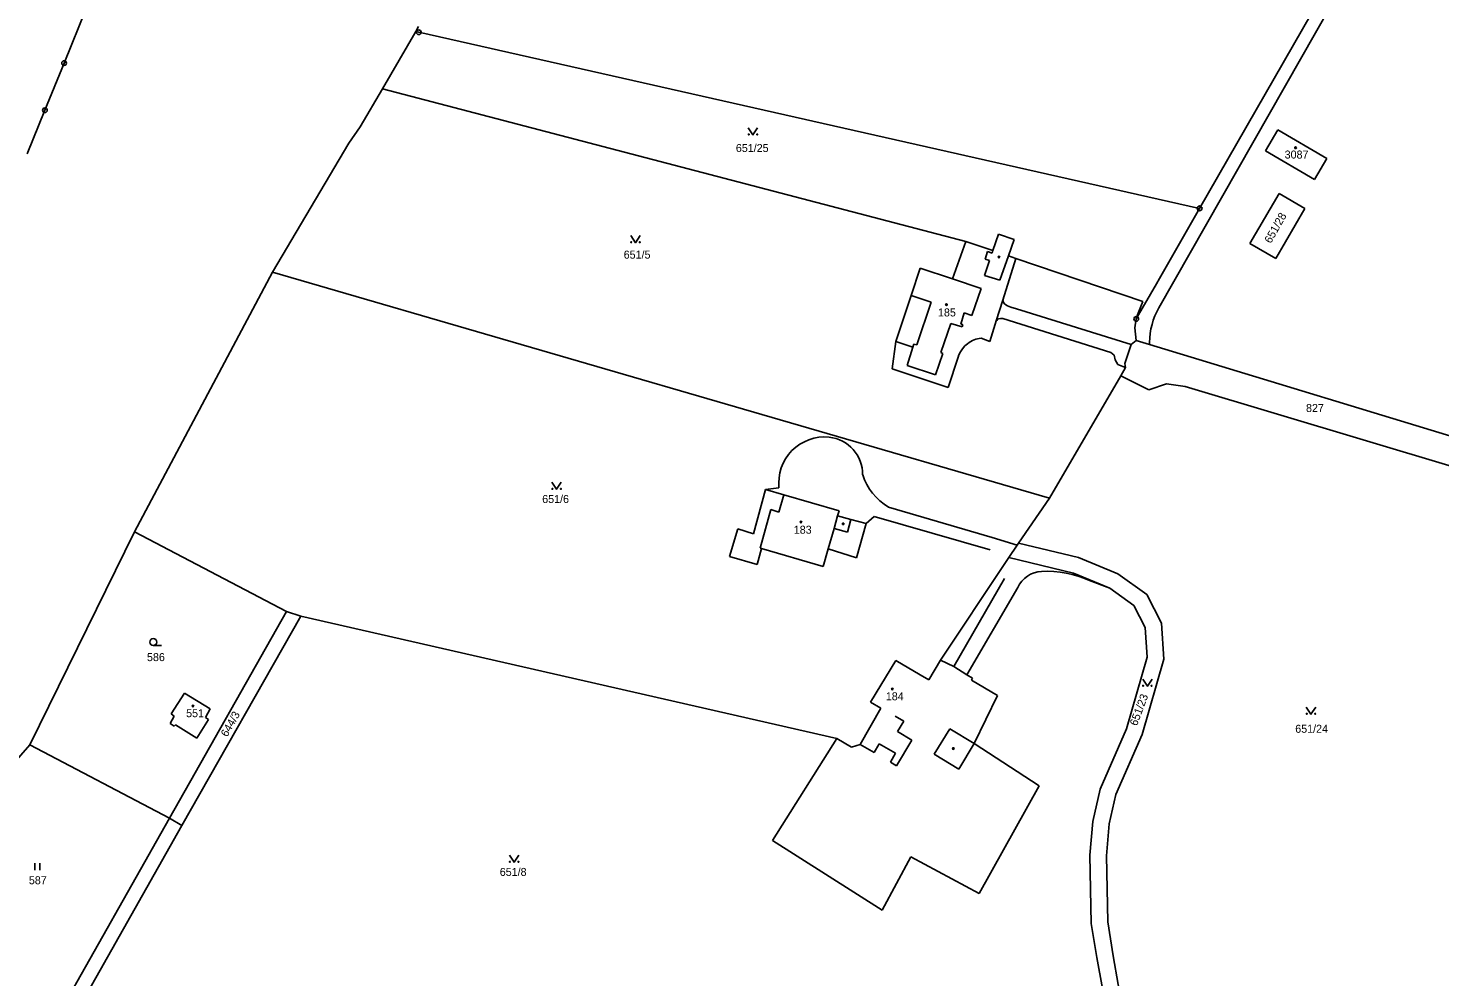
# Model space of a CAD drawing. Extents: x -735249 to -729401, y -1124843 to -1121828.
# Drawn here: x -734920.1 to -734620.3, y -1123427 to -1123225.6 of the extents above; entities that cross this region are included whole.
import ezdxf

# ---------------------------------------------------------------- set-up
doc = ezdxf.new("R2010")
doc.units = 0
for name, color, linetype in [('Vrstva 1', 7, 'Continuous'), ('Vrstva 13', 7, 'Continuous'), ('Vrstva 18', 7, 'Continuous'), ('Vrstva 19', 7, 'Continuous'), ('Vrstva 25', 7, 'Continuous'), ('Vrstva 4', 7, 'Continuous')]:
    doc.layers.add(name, color=color, linetype=linetype)

msp = doc.modelspace()

# ---------------------------------------------------------------- linework, layer by layer
at = {"layer": 'Vrstva 1'}
for points in [[(-734837.77, -1123226.27), (-734844.83, -1123238.42)], [(-734837.77, -1123226.27), (-734837.2, -1123225.23)], [(-734837.77, -1123226.27), (-734837.14, -1123226.41)], [(-734671.28, -1123263.83), (-734837.14, -1123226.41)], [(-734844.83, -1123238.42), (-734849.54, -1123246.49)], [(-734844.83, -1123238.42), (-734720.92, -1123270.84)], [(-734849.54, -1123246.49), (-734852.01, -1123249.99)], [(-734657.27, -1123251.6), (-734654.68, -1123247.16)], [(-734654.68, -1123247.16), (-734644.27, -1123253.24)], [(-734852.01, -1123249.99), (-734868.17, -1123277.41)], [(-734646.86, -1123257.68), (-734657.27, -1123251.6)], [(-734644.27, -1123253.24), (-734646.86, -1123257.68)], [(-734660.59, -1123271.3), (-734654.38, -1123260.65)], [(-734654.38, -1123260.65), (-734648.91, -1123263.84)], [(-734679.83, -1123278.76), (-734671.28, -1123263.83)], [(-734648.91, -1123263.84), (-734655.13, -1123274.49)], [(-734715.17, -1123272.8), (-734714.01, -1123269.33)], [(-734714.01, -1123269.33), (-734710.66, -1123270.46)], [(-734720.92, -1123270.84), (-734723.78, -1123278.8)], [(-734720.92, -1123270.84), (-734715.17, -1123272.8)], [(-734710.66, -1123270.46), (-734711.87, -1123273.92)], [(-734655.13, -1123274.49), (-734660.59, -1123271.3)], [(-734710.3, -1123274.46), (-734713.09, -1123283.3)], [(-734711.87, -1123273.92), (-734710.3, -1123274.46)], [(-734710.3, -1123274.46), (-734683.35, -1123283.64)], [(-734868.17, -1123277.41), (-734897.53, -1123332.51)], [(-734868.17, -1123277.41), (-734703.18, -1123325.4)], [(-734730.61, -1123276.5), (-734732.56, -1123282.32)], [(-734723.78, -1123278.8), (-734730.61, -1123276.5)], [(-734684.74, -1123287.33), (-734680.48, -1123279.89)], [(-734680.48, -1123279.89), (-734679.83, -1123278.76)], [(-734732.56, -1123282.32), (-734735.84, -1123292.08)], [(-734713.09, -1123283.3), (-734714.48, -1123287.7)], [(-734683.35, -1123283.64), (-734684.46, -1123286.44)], [(-734684.74, -1123287.33), (-734685.03, -1123289.22)], [(-734684.46, -1123286.44), (-734684.74, -1123287.33)], [(-734714.71, -1123288.42), (-734715.84, -1123292.14)], [(-734714.48, -1123287.7), (-734714.71, -1123288.42)], [(-734685.03, -1123289.22), (-734684.78, -1123291.89)], [(-734735.84, -1123292.08), (-734736.56, -1123297.91)], [(-734721.68, -1123293.64), (-734721.14, -1123293.04)], [(-734721.14, -1123293.04), (-734720.62, -1123292.6)], [(-734720.62, -1123292.6), (-734720.21, -1123292.29)], [(-734720.21, -1123292.29), (-734719.54, -1123291.92)], [(-734719.54, -1123291.92), (-734718.83, -1123291.64)], [(-734718.83, -1123291.64), (-734718.09, -1123291.47)], [(-734718.09, -1123291.47), (-734717.67, -1123291.42)], [(-734715.84, -1123292.14), (-734717.67, -1123291.42)], [(-734685.85, -1123292.78), (-734687.17, -1123296.8)], [(-734684.78, -1123291.89), (-734685.85, -1123292.78)], [(-734684.78, -1123291.89), (-734681.9, -1123292.73)], [(-734681.9, -1123292.73), (-734608.41, -1123315.1)], [(-734724.72, -1123301.86), (-734722.6, -1123295.44)], [(-734722.6, -1123295.44), (-734722.42, -1123294.92)], [(-734722.42, -1123294.92), (-734722.1, -1123294.3)], [(-734722.1, -1123294.3), (-734721.68, -1123293.64)], [(-734736.56, -1123297.91), (-734724.72, -1123301.86)], [(-734687.02, -1123297.6), (-734687.99, -1123299.43)], [(-734687.17, -1123296.8), (-734687.02, -1123297.6)], [(-734703.18, -1123325.4), (-734687.99, -1123299.43)], [(-734687.99, -1123299.43), (-734682.05, -1123302.4)], [(-734682.05, -1123302.4), (-734678.34, -1123301.1)], [(-734678.34, -1123301.1), (-734674.36, -1123301.7)], [(-734674.36, -1123301.7), (-734616.95, -1123318.9)], [(-734766.06, -1123332.95), (-734763.49, -1123323.52)], [(-734763.49, -1123323.52), (-734759.56, -1123324.66)], [(-734759.56, -1123324.66), (-734747.85, -1123328.07)], [(-734703.18, -1123325.4), (-734709.74, -1123334.92)], [(-734747.85, -1123328.07), (-734748.16, -1123329.13)], [(-734748.16, -1123329.13), (-734745.37, -1123329.92)], [(-734771.12, -1123337.78), (-734769.36, -1123331.93)], [(-734769.36, -1123331.93), (-734766.06, -1123332.95)], [(-734745.37, -1123329.92), (-734742.11, -1123330.77)], [(-734742.11, -1123330.77), (-734744.19, -1123338.07)], [(-734919.69, -1123377.81), (-734897.53, -1123332.51)], [(-734897.53, -1123332.51), (-734865.22, -1123349.47)], [(-734709.74, -1123334.92), (-734710.02, -1123335.34)], [(-734709.74, -1123334.92), (-734697.01, -1123337.97)], [(-734765.25, -1123339.45), (-734771.12, -1123337.78)], [(-734764.31, -1123336.1), (-734765.25, -1123339.45)], [(-734751.27, -1123339.93), (-734764.31, -1123336.1)], [(-734750.19, -1123336.18), (-734751.27, -1123339.93)], [(-734744.19, -1123338.07), (-734750.19, -1123336.18)], [(-734711.84, -1123338.02), (-734712.68, -1123339.28)], [(-734711.84, -1123338.02), (-734710.02, -1123335.34)], [(-734698.1, -1123341.31), (-734711.84, -1123338.02)], [(-734697.01, -1123337.97), (-734688.63, -1123341.46)], [(-734726.34, -1123359.77), (-734712.68, -1123339.28)], [(-734690.34, -1123344.54), (-734698.1, -1123341.31)], [(-734688.63, -1123341.46), (-734682.51, -1123345.85)], [(-734685.24, -1123348.2), (-734690.34, -1123344.54)], [(-734682.51, -1123345.85), (-734679.4, -1123351.93)], [(-734865.22, -1123349.47), (-734890.06, -1123393.37)], [(-734862.2, -1123350.47), (-734865.22, -1123349.47)], [(-734682.85, -1123352.88), (-734685.24, -1123348.2)], [(-734887.43, -1123394.9), (-734862.2, -1123350.47)], [(-734862.2, -1123350.47), (-734748.36, -1123376.41)], [(-734682.44, -1123359.18), (-734682.85, -1123352.88)], [(-734679.4, -1123351.93), (-734678.91, -1123359.56)], [(-734686.8, -1123374.4), (-734682.44, -1123359.18)], [(-734741.18, -1123368.75), (-734735.78, -1123359.86)], [(-734735.78, -1123359.86), (-734730.62, -1123362.91)], [(-734728.79, -1123363.99), (-734726.34, -1123359.77)], [(-734726.34, -1123359.77), (-734723.5, -1123361.11)], [(-734723.5, -1123361.11), (-734720.72, -1123362.92)], [(-734678.91, -1123359.56), (-734683.5, -1123375.59)], [(-734730.62, -1123362.91), (-734728.79, -1123363.99)], [(-734720.72, -1123362.92), (-734719.52, -1123363.63)], [(-734719.52, -1123363.63), (-734719.75, -1123364.02)], [(-734719.75, -1123364.02), (-734714.2, -1123367.29)], [(-734889.71, -1123371.22), (-734886.88, -1123366.79)], [(-734886.88, -1123366.79), (-734881.46, -1123370.13)], [(-734719.15, -1123377.51), (-734714.2, -1123367.29)], [(-734889.09, -1123371.71), (-734889.71, -1123371.22)], [(-734881.46, -1123370.13), (-734882.45, -1123371.95)], [(-734743.41, -1123377.71), (-734738.97, -1123370.01)], [(-734738.97, -1123370.01), (-734741.18, -1123368.75)], [(-734889.93, -1123373.25), (-734889.09, -1123371.71)], [(-734889.09, -1123373.85), (-734889.93, -1123373.25)], [(-734888.82, -1123373.53), (-734889.09, -1123373.85)], [(-734884.25, -1123376.35), (-734888.82, -1123373.53)], [(-734881.78, -1123372.4), (-734884.25, -1123376.35)], [(-734882.45, -1123371.95), (-734881.78, -1123372.4)], [(-734748.36, -1123376.41), (-734762.02, -1123398.12)], [(-734748.36, -1123376.41), (-734745.24, -1123378.25)], [(-734692.4, -1123387.22), (-734686.8, -1123374.4)], [(-734683.5, -1123375.59), (-734689.06, -1123388.32)], [(-734952.62, -1123415.51), (-734919.69, -1123377.81)], [(-734919.69, -1123377.81), (-734890.06, -1123393.37)], [(-734745.24, -1123378.25), (-734743.41, -1123377.71)], [(-734705.36, -1123386.47), (-734719.15, -1123377.51)], [(-734718.08, -1123409.39), (-734705.36, -1123386.47)], [(-734693.94, -1123394.04), (-734692.4, -1123387.22)], [(-734689.06, -1123388.32), (-734690.47, -1123394.58)], [(-734890.06, -1123393.37), (-734914.09, -1123435.84)], [(-734910.67, -1123436.07), (-734887.43, -1123394.9)], [(-734890.06, -1123393.37), (-734887.43, -1123394.9)], [(-734694.59, -1123401.25), (-734693.94, -1123394.04)], [(-734690.47, -1123394.58), (-734691.09, -1123401.38)], [(-734762.02, -1123398.12), (-734738.7, -1123412.92)], [(-734694.29, -1123415.72), (-734694.59, -1123401.25)], [(-734738.7, -1123412.92), (-734732.59, -1123401.58)], [(-734732.59, -1123401.58), (-734718.08, -1123409.39)], [(-734691.09, -1123401.38), (-734690.8, -1123415.4)], [(-734693.13, -1123422.97), (-734694.29, -1123415.72)], [(-734690.8, -1123415.4), (-734689.64, -1123422.61)], [(-734690.82, -1123435.37), (-734693.13, -1123422.97)], [(-734689.64, -1123422.61), (-734687.52, -1123434.79)]]:
    msp.add_lwpolyline(points, dxfattribs=at)
at = {"layer": 'Vrstva 13'}
for points in [[(-734907.68, -1123221.25), (-734912.45, -1123232.98)], [(-734912.45, -1123232.98), (-734916.53, -1123243)], [(-734916.53, -1123243), (-734920.29, -1123252.26)]]:
    msp.add_lwpolyline(points, dxfattribs=at)
at = {"layer": 'Vrstva 25'}
for points in [[(-734767.15, -1123246.72), (-734766.15, -1123248.22), (-734765.15, -1123246.72)], [(-734792.1, -1123269.63), (-734791.1, -1123271.13), (-734790.1, -1123269.63)], [(-734808.85, -1123322.01), (-734807.85, -1123323.51), (-734806.85, -1123322.01)], [(-734893.51, -1123356.7), (-734891.76, -1123356.7)], [(-734683.38, -1123363.83), (-734682.38, -1123365.33), (-734681.38, -1123363.83)], [(-734648.64, -1123369.79), (-734647.64, -1123371.29), (-734646.64, -1123369.79)], [(-734817.87, -1123401.22), (-734816.87, -1123402.72), (-734815.87, -1123401.22)], [(-734918.667, -1123404.405), (-734918.667, -1123402.905)], [(-734917.633, -1123404.405), (-734917.633, -1123402.905)]]:
    msp.add_lwpolyline(points, dxfattribs=at)
for centre, radius in [((-734837.14, -1123226.41), 0.5), ((-734837.14, -1123226.41), 0.032), ((-734912.45, -1123232.98), 0.5), ((-734912.45, -1123232.98), 0.5), ((-734912.45, -1123232.98), 0.032), ((-734912.45, -1123232.98), 0.032), ((-734916.53, -1123243), 0.5), ((-734916.53, -1123243), 0.5), ((-734916.53, -1123243), 0.032), ((-734916.53, -1123243), 0.032), ((-734767.05, -1123248.12), 0.1), ((-734765.25, -1123248.12), 0.1), ((-734650.91, -1123250.96), 0.175), ((-734671.28, -1123263.83), 0.5), ((-734671.28, -1123263.83), 0.032), ((-734792, -1123271.03), 0.1), ((-734790.2, -1123271.03), 0.1), ((-734713.89, -1123274.18), 0.175), ((-734725.05, -1123284.29), 0.175), ((-734684.74, -1123287.33), 0.5), ((-734684.74, -1123287.33), 0.032), ((-734808.75, -1123323.41), 0.1), ((-734806.95, -1123323.41), 0.1), ((-734755.94, -1123330.46), 0.175), ((-734746.99, -1123330.84), 0.175), ((-734893.51, -1123355.95), 0.75), ((-734683.28, -1123365.23), 0.1), ((-734681.48, -1123365.23), 0.1), ((-734736.54, -1123365.93), 0.175), ((-734885.07, -1123369.54), 0.175), ((-734648.54, -1123371.19), 0.1), ((-734646.74, -1123371.19), 0.1), ((-734723.58, -1123378.57), 0.175), ((-734817.77, -1123402.62), 0.1), ((-734815.97, -1123402.62), 0.1)]:
    msp.add_circle(centre, radius, dxfattribs=at)
at = {"layer": 'Vrstva 4'}
for points in [[(-734626.42, -1123190.91), (-734679.97, -1123284.95)], [(-734629.51, -1123190.91), (-734671.28, -1123263.83)], [(-734715.9, -1123274.92), (-734716.96, -1123278.08)], [(-734716.32, -1123273.02), (-734716.85, -1123274.6)], [(-734716.85, -1123274.6), (-734715.9, -1123274.92)], [(-734715.36, -1123273.35), (-734716.32, -1123273.02)], [(-734715.17, -1123272.8), (-734715.36, -1123273.35)], [(-734713.69, -1123279.1), (-734711.87, -1123273.92)], [(-734716.96, -1123278.08), (-734713.69, -1123279.1)], [(-734717.7, -1123280.84), (-734723.78, -1123278.8)], [(-734719.66, -1123286.59), (-734717.7, -1123280.84)], [(-734732.56, -1123282.32), (-734728.33, -1123283.74)], [(-734728.33, -1123283.74), (-734731.31, -1123292.82)], [(-734712.95, -1123283.85), (-734713.09, -1123283.3)], [(-734712.68, -1123284.15), (-734712.95, -1123283.85)], [(-734712.1, -1123284.53), (-734712.68, -1123284.15)], [(-734721.97, -1123288.41), (-734721.28, -1123286.02)], [(-734721.28, -1123286.02), (-734719.66, -1123286.59)], [(-734713.97, -1123287.33), (-734714.24, -1123287.51)], [(-734713.97, -1123287.33), (-734713.56, -1123287.21)], [(-734713.56, -1123287.21), (-734713.09, -1123287.24)], [(-734713.09, -1123287.24), (-734690.15, -1123294.44)], [(-734711.35, -1123284.83), (-734712.1, -1123284.53)], [(-734710.21, -1123285.16), (-734711.35, -1123284.83)], [(-734685.85, -1123292.78), (-734710.21, -1123285.16)], [(-734726.26, -1123294.48), (-734724.11, -1123288.31)], [(-734724.11, -1123288.31), (-734721.72, -1123289.01)], [(-734721.58, -1123288.52), (-734721.97, -1123288.41)], [(-734721.72, -1123289.01), (-734721.58, -1123288.52)], [(-734714.24, -1123287.51), (-734714.48, -1123287.7)], [(-734732.16, -1123293.3), (-734735.84, -1123292.08)], [(-734732.16, -1123293.3), (-734733.42, -1123297.21)], [(-734731.97, -1123292.7), (-734732.16, -1123293.3)], [(-734731.31, -1123292.82), (-734731.97, -1123292.7)], [(-734681.9, -1123292.73), (-734681.94, -1123292.32)], [(-734727.35, -1123299.22), (-734725.79, -1123294.64)], [(-734725.79, -1123294.64), (-734726.26, -1123294.48)], [(-734690.15, -1123294.44), (-734689.42, -1123294.99)], [(-734689.42, -1123294.99), (-734689.21, -1123296)], [(-734689.21, -1123296), (-734688.65, -1123297.02)], [(-734733.42, -1123297.21), (-734727.35, -1123299.22)], [(-734688.65, -1123297.02), (-734687.58, -1123297.4)], [(-734687.58, -1123297.4), (-734687.02, -1123297.6)], [(-734760.62, -1123323.22), (-734763.49, -1123323.52)], [(-734760.64, -1123328.37), (-734759.56, -1123324.66)], [(-734764.65, -1123336), (-734762.37, -1123327.79)], [(-734762.37, -1123327.79), (-734760.64, -1123328.37)], [(-734748.16, -1123329.13), (-734748.93, -1123331.82)], [(-734742.11, -1123330.77), (-734740.38, -1123329.26)], [(-734740.38, -1123329.26), (-734715.74, -1123336.34)], [(-734737.37, -1123327.27), (-734715.37, -1123333.76)], [(-734748.93, -1123331.82), (-734750.19, -1123336.18)], [(-734746.09, -1123332.64), (-734748.93, -1123331.82)], [(-734745.37, -1123329.92), (-734746.09, -1123332.64)], [(-734715.37, -1123333.76), (-734710.02, -1123335.34)], [(-734764.31, -1123336.1), (-734764.65, -1123336)], [(-734712.74, -1123342.46), (-734723.5, -1123361.11)], [(-734694.7, -1123342.86), (-734690.34, -1123344.54)], [(-734709.91, -1123344.37), (-734720.72, -1123362.92)], [(-734734.12, -1123372.74), (-734735.93, -1123371.68)], [(-734735.44, -1123374.94), (-734734.12, -1123372.74)], [(-734735.64, -1123382.22), (-734732.44, -1123376.8)], [(-734732.44, -1123376.8), (-734735.44, -1123374.94)], [(-734724.33, -1123374.39), (-734727.66, -1123379.77)], [(-734719.15, -1123377.51), (-734724.33, -1123374.39)], [(-734743.41, -1123377.71), (-734740.43, -1123379.44)], [(-734740.43, -1123379.44), (-734739.33, -1123377.55)], [(-734739.33, -1123377.55), (-734735.87, -1123379.56)], [(-734735.87, -1123379.56), (-734736.97, -1123381.45)], [(-734727.66, -1123379.77), (-734722.45, -1123382.92)], [(-734722.45, -1123382.92), (-734719.15, -1123377.51)], [(-734736.97, -1123381.45), (-734735.64, -1123382.22)]]:
    msp.add_lwpolyline(points, dxfattribs=at)
for centre, radius, start, end in [((-734665.928, -1123292.652), 16.015, 151.25655, 178.81404), ((-734750.92, -1123322.144), 9.76, 84.47351, 186.32481), ((-734750.793, -1123320.332), 7.943, 359.36811, 84.14304), ((-734731.182, -1123316.702), 12.246, 197.70123, 239.65117), ((-734704.606, -1123346.763), 5.819, 92.42061, 155.71782), ((-734703.794, -1123363.255), 22.33, 65.80341, 92.73693)]:
    msp.add_arc(centre, radius, start, end, dxfattribs=at)

# ---------------------------------------------------------------- texts
at = {"layer": 'Vrstva 18'}
for s, p in [('651/25', (-734769.78, -1123251.86)), ('651/5', (-734793.6, -1123274.51)), ('827', (-734648.69, -1123307.09)), ('651/6', (-734810.91, -1123326.42)), ('586', (-734894.84, -1123360)), ('651/24', (-734650.98, -1123375.22)), ('651/8', (-734819.92, -1123405.63)), ('587', (-734919.93, -1123407.4))]:
    msp.add_text(s, height=1.7, dxfattribs=at).set_placement(p)
for s, rotation, p in [('651/28', 60.60048, (-734656.166, -1123271.408)), ('651/23', 69.50055, (-734684.607, -1123373.883)), ('644/3', 60.50048, (-734877.815, -1123376.238))]:
    msp.add_text(s, height=1.7, rotation=rotation, dxfattribs=at).set_placement(p)
at = {"layer": 'Vrstva 19'}
for s, p in [('3087', (-734653.23, -1123253.25)), ('185', (-734726.85, -1123286.79)), ('183', (-734757.48, -1123332.94)), ('184', (-734737.93, -1123368.32)), ('551', (-734886.53, -1123371.91))]:
    msp.add_text(s, height=1.7, dxfattribs=at).set_placement(p)

doc.saveas('drawing.dxf')
